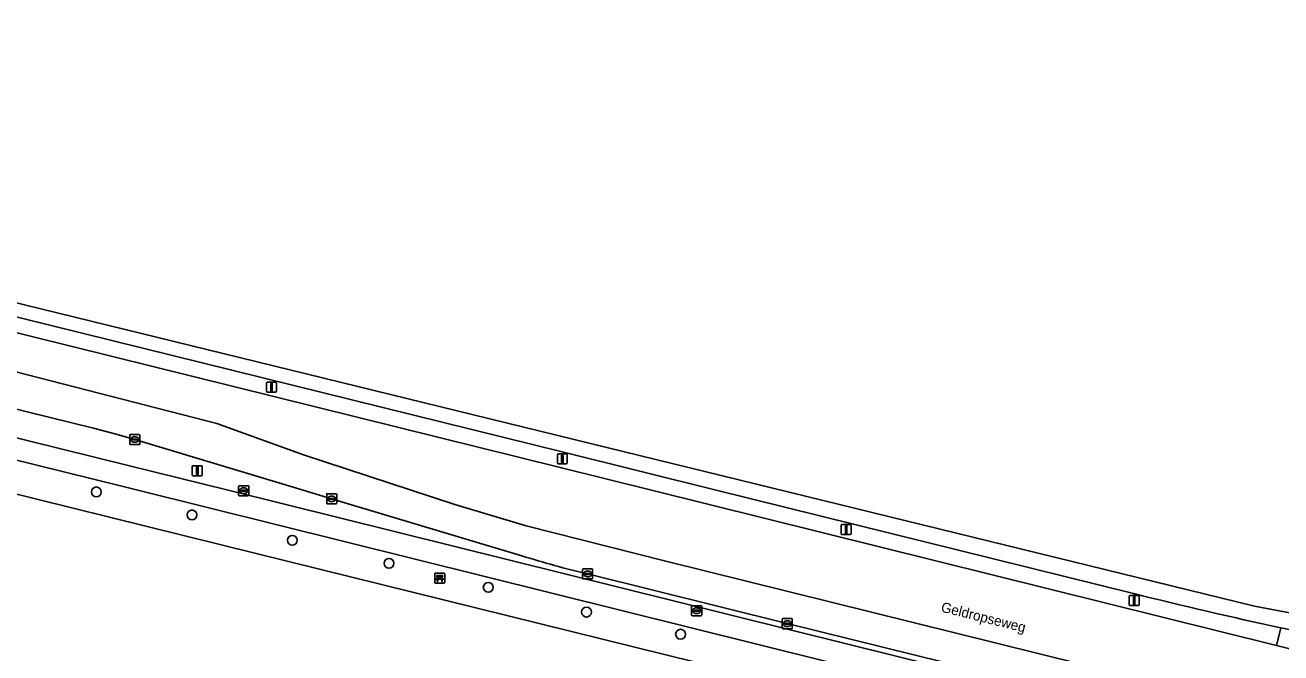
# Model space of a CAD drawing. Extents: x 162073 to 163043, y 381818 to 382561.
# Drawn here: x 162851.8 to 162976.8, y 382483.8 to 382546.3 of the extents above; entities that cross this region are included whole.
import ezdxf

# ---------------------------------------------------------------- set-up
doc = ezdxf.new("R2010")
doc.units = 0
for name, color, linetype in [('IMGEO_Bank', 7, 'Continuous'), ('IMGEO_Berm_groen', 7, 'Continuous'), ('IMGEO_Berm_open', 7, 'Continuous'), ('IMGEO_Boom', 7, 'Continuous'), ('IMGEO_Fietspad_gesloten', 7, 'Continuous'), ('IMGEO_Kolk', 7, 'Continuous'), ('IMGEO_Lichtmast', 7, 'Continuous'), ('IMGEO_Loofbos', 7, 'Continuous'), ('IMGEO_Openbare_ruimte_label', 7, 'Continuous'), ('IMGEO_OVBaan_gesloten', 7, 'Continuous'), ('IMGEO_Rijbaan_lokaal_gesloten', 7, 'Continuous'), ('IMGEO_Rioolput', 7, 'Continuous'), ('IMGEO_Verkeersbordpaal', 7, 'Continuous'), ('IMGEO_Voetpad_open', 7, 'Continuous')]:
    doc.layers.add(name, color=color, linetype=linetype)

msp = doc.modelspace()

# ---------------------------------------------------------------- linework, layer by layer
at = {"layer": 'IMGEO_Bank'}
for p, q in [((162892.55, 382490.81), (162892.55, 382491.65)), ((162892.55, 382491.65), (162892.55, 382490.81)), ((162892.63, 382491.74), (162893.47, 382491.74)), ((162893.47, 382491.74), (162892.63, 382491.74)), ((162893.48, 382490.74), (162892.64, 382490.74)), ((162892.64, 382490.74), (162893.48, 382490.74)), ((162892.86, 382491.24), (162892.86, 382491.35)), ((162893.25, 382491.14), (162892.86, 382491.14)), ((162892.9, 382491.35), (162892.9, 382491.24)), ((162893.19, 382491.36), (162892.91, 382491.36)), ((162892.91, 382491.24), (162893.19, 382491.24)), ((162893.2, 382491.24), (162893.2, 382491.35)), ((162893.24, 382491.35), (162893.24, 382491.24)), ((162893.55, 382491.66), (162893.55, 382490.82)), ((162893.55, 382490.82), (162893.55, 382491.66))]:
    msp.add_line(p, q, dxfattribs=at)
for points in [[(162892.8, 382491.14), (162892.66, 382491.14), (162892.77, 382491.24), (162892.85, 382491.24)], [(162892.85, 382491.36), (162892.77, 382491.36), (162892.77, 382491.52), (162893.33, 382491.52), (162893.33, 382491.36), (162893.25, 382491.36)], [(162892.85, 382491.13), (162892.85, 382490.92), (162892.81, 382490.92), (162892.81, 382491.13)], [(162893.25, 382491.24), (162893.33, 382491.24), (162893.44, 382491.14), (162893.31, 382491.14)], [(162893.3, 382491.13), (162893.3, 382490.92), (162893.26, 382490.92), (162893.26, 382491.13)]]:
    msp.add_lwpolyline(points, dxfattribs=at)
for centre, radius, start, end in [((162892.63, 382491.66), 0.0779, 92.4484, 184.2845), ((162892.63, 382491.66), 0.0779, 92.4484, 184.2845), ((162892.63, 382490.82), 0.0779, 182.4484, 274.2845), ((162892.63, 382490.82), 0.0779, 182.4484, 274.2845), ((162892.8, 382491.13), 0.00671, 2.8957, 87.1043), ((162892.85, 382491.35), 0.00671, 2.8957, 87.1043), ((162892.85, 382491.24), 0.00671, 272.8957, 357.1043), ((162892.86, 382491.13), 0.00671, 92.8957, 177.1043), ((162892.91, 382491.35), 0.00671, 92.8957, 177.1043), ((162892.91, 382491.24), 0.00671, 182.8957, 267.1043), ((162893.19, 382491.35), 0.00671, 2.8957, 87.1043), ((162893.19, 382491.24), 0.00671, 272.8957, 357.1043), ((162893.25, 382491.35), 0.00671, 92.8957, 177.1043), ((162893.25, 382491.24), 0.00671, 182.8957, 267.1043), ((162893.25, 382491.13), 0.00671, 2.8957, 87.1043), ((162893.31, 382491.13), 0.00671, 92.8957, 177.1043), ((162893.47, 382491.66), 0.0779, 2.4484, 94.2845), ((162893.47, 382491.66), 0.0779, 2.4484, 94.2845), ((162893.47, 382490.82), 0.0779, 272.4484, 4.2845), ((162893.47, 382490.82), 0.0779, 272.4484, 4.2845)]:
    msp.add_arc(centre, radius, start, end, dxfattribs=at)
at = {"layer": 'IMGEO_Berm_groen'}
for points in [[(162745.81, 382531.21), (162788.84, 382520.57), (162862.04, 382502.47), (162872, 382500), (162966.9, 382476.42)], [(162862.7, 382505.05), (162860.72, 382505.62), (162858.6, 382506.16), (162840.91, 382510.53), (162820.06, 382515.73), (162797.29, 382521.38), (162789.48, 382523.31), (162775.46, 382526.78)], [(162901.23, 382493.48), (162882.29, 382499.14), (162879.45, 382500), (162862.7, 382505.05)], [(163006.52, 382464.2), (163007.18, 382467), (163005.94, 382467.31), (163000, 382468.79), (162987.27, 382471.96), (162966.4, 382477.12), (162946.54, 382482.04), (162927.63, 382486.71), (162907.76, 382491.66)]]:
    msp.add_lwpolyline(points, dxfattribs=at)
msp.add_lwpolyline([(163010.41, 382480.14), (163005.2, 382480.96), (163000, 382481.83), (162997.76, 382482.21), (162990.4, 382483.51), (162976.76, 382486.3), (162976.34, 382484.53), (163000, 382478.65), (163009.47, 382476.3)], close=True, dxfattribs=at)
msp.add_arc((162931.38, 382589.6), 100.75, 252.5818, 256.4414, dxfattribs=at)
at = {"layer": 'IMGEO_Berm_open'}
for points in [[(162770.55, 382535.54), (162791.19, 382530.44), (162848.27, 382516.32), (162905.04, 382502.27), (162914.14, 382500), (162976.34, 382484.53), (162976.76, 382486.3)], [(162962.08, 382489.71), (162920.57, 382500), (162905.38, 382503.77), (162848.46, 382517.86)]]:
    msp.add_lwpolyline(points, dxfattribs=at)
msp.add_arc((163086.88, 382992.83), 518.37, 256.0687, 257.7353, dxfattribs=at)
at = {"layer": 'IMGEO_Boom'}
for centre in [(162858.87, 382499.83), (162868.4, 382497.54), (162878.39, 382495.01), (162888.01, 382492.72), (162897.88, 382490.33), (162907.66, 382487.86), (162917.02, 382485.66)]:
    msp.add_circle(centre, 0.489, dxfattribs=at)
at = {"layer": 'IMGEO_Fietspad_gesloten'}
for points in [[(162872, 382500), (162862.04, 382502.47), (162788.84, 382520.57), (162745.81, 382531.21)], [(162746.61, 382528.78), (162788.34, 382518.46), (162861.41, 382500.4), (162863.01, 382500), (162966.21, 382474.32)], [(162966.9, 382476.42), (162872, 382500)]]:
    msp.add_lwpolyline(points, dxfattribs=at)
at = {"layer": 'IMGEO_Kolk'}
for p, q in [((162862.21, 382504.62), (162862.21, 382505.47)), ((162862.28, 382505.55), (162863.13, 382505.55)), ((162863.13, 382504.55), (162862.28, 382504.55)), ((162862.46, 382505.04), (162862.46, 382505.05)), ((162862.9, 382505), (162862.5, 382505)), ((162862.51, 382505.09), (162862.9, 382505.09)), ((162862.69, 382505.33), (162862.72, 382505.33)), ((162862.72, 382504.77), (162862.69, 382504.77)), ((162862.95, 382505.05), (162862.95, 382505.04)), ((162863.21, 382505.47), (162863.21, 382504.62)), ((162881.8, 382498.71), (162881.8, 382499.57)), ((162881.87, 382499.64), (162882.72, 382499.64)), ((162882.28, 382499.42), (162882.31, 382499.42)), ((162882.8, 382499.57), (162882.8, 382498.71)), ((162882.72, 382498.64), (162881.87, 382498.64)), ((162882.05, 382499.13), (162882.05, 382499.15)), ((162882.49, 382499.1), (162882.09, 382499.1)), ((162882.1, 382499.18), (162882.5, 382499.18)), ((162882.31, 382498.86), (162882.28, 382498.86)), ((162882.54, 382499.15), (162882.54, 382499.13)), ((162907.27, 382491.23), (162907.27, 382492.09)), ((162907.34, 382492.16), (162908.19, 382492.16)), ((162907.76, 382491.94), (162907.78, 382491.94)), ((162908.27, 382492.09), (162908.27, 382491.23)), ((162908.19, 382491.16), (162907.34, 382491.16)), ((162907.53, 382491.65), (162907.53, 382491.67)), ((162907.57, 382491.7), (162907.97, 382491.7)), ((162907.96, 382491.62), (162907.57, 382491.62)), ((162907.78, 382491.38), (162907.75, 382491.38)), ((162908.01, 382491.67), (162908.01, 382491.65)), ((162927.14, 382486.28), (162927.14, 382487.14)), ((162927.21, 382487.21), (162928.06, 382487.21)), ((162927.63, 382486.99), (162927.65, 382486.99)), ((162928.14, 382487.14), (162928.14, 382486.28)), ((162928.06, 382486.21), (162927.21, 382486.21)), ((162927.4, 382486.7), (162927.4, 382486.72)), ((162927.44, 382486.75), (162927.84, 382486.75)), ((162927.83, 382486.67), (162927.44, 382486.67)), ((162927.65, 382486.43), (162927.62, 382486.43)), ((162927.88, 382486.72), (162927.88, 382486.7))]:
    msp.add_line(p, q, dxfattribs=at)
for points in [[(162862.21, 382504.62), (162862.21, 382505.47)], [(162862.28, 382505.55), (162863.13, 382505.55)], [(162863.13, 382504.55), (162862.28, 382504.55)], [(162863.21, 382505.47), (162863.21, 382504.62)], [(162881.8, 382498.71), (162881.8, 382499.57)], [(162881.87, 382499.64), (162882.72, 382499.64)], [(162882.8, 382499.57), (162882.8, 382498.71)], [(162882.72, 382498.64), (162881.87, 382498.64)], [(162907.27, 382491.23), (162907.27, 382492.09)], [(162907.34, 382492.16), (162908.19, 382492.16)], [(162908.27, 382492.09), (162908.27, 382491.23)], [(162908.19, 382491.16), (162907.34, 382491.16)], [(162927.14, 382486.28), (162927.14, 382487.14)], [(162927.21, 382487.21), (162928.06, 382487.21)], [(162928.14, 382487.14), (162928.14, 382486.28)], [(162928.06, 382486.21), (162927.21, 382486.21)]]:
    msp.add_lwpolyline(points, dxfattribs=at)
for centre, radius, start, end in [((162862.28, 382505.47), 0.0765, 91.552, 178.448), ((162862.28, 382505.47), 0.0765, 91.552, 178.448), ((162862.28, 382504.62), 0.0765, 181.552, 268.448), ((162862.28, 382504.62), 0.0765, 181.552, 268.448), ((162862.5, 382505.05), 0.0403, 85.8775, 175.7526), ((162862.5, 382505.04), 0.0366, 178.938, 274.7102), ((162862.91, 382505.05), 0.0386, 1.7309, 96.639), ((162862.91, 382505.05), 0.043, 264.8664, 352.4533), ((162863.13, 382505.47), 0.0765, 1.552, 88.448), ((162863.13, 382505.47), 0.0765, 1.552, 88.448), ((162863.13, 382504.62), 0.0765, 271.552, 358.448), ((162863.13, 382504.62), 0.0765, 271.552, 358.448), ((162881.87, 382499.57), 0.0765, 91.552, 178.448), ((162881.87, 382499.57), 0.0765, 91.552, 178.448), ((162882.72, 382499.57), 0.0765, 1.552, 88.448), ((162882.72, 382499.57), 0.0765, 1.552, 88.448), ((162881.87, 382498.72), 0.0765, 181.552, 268.448), ((162881.87, 382498.72), 0.0765, 181.552, 268.448), ((162882.1, 382499.14), 0.0403, 85.8775, 175.7526), ((162882.09, 382499.13), 0.0366, 178.938, 274.7102), ((162882.5, 382499.14), 0.043, 264.8664, 352.4533), ((162882.5, 382499.15), 0.0386, 1.7309, 96.639), ((162882.72, 382498.72), 0.0765, 271.552, 358.448), ((162882.72, 382498.72), 0.0765, 271.552, 358.448), ((162907.34, 382492.09), 0.0765, 91.552, 178.448), ((162907.34, 382492.09), 0.0765, 91.552, 178.448), ((162908.19, 382492.09), 0.0765, 1.552, 88.448), ((162908.19, 382492.09), 0.0765, 1.552, 88.448), ((162907.34, 382491.24), 0.0765, 181.552, 268.448), ((162907.34, 382491.24), 0.0765, 181.552, 268.448), ((162907.57, 382491.66), 0.0403, 85.8775, 175.7526), ((162907.56, 382491.65), 0.0366, 178.938, 274.7102), ((162907.97, 382491.66), 0.043, 264.8664, 352.4533), ((162907.97, 382491.67), 0.0386, 1.7309, 96.639), ((162908.19, 382491.24), 0.0765, 271.552, 358.448), ((162908.19, 382491.24), 0.0765, 271.552, 358.448), ((162927.21, 382487.14), 0.0765, 91.552, 178.448), ((162927.21, 382487.14), 0.0765, 91.552, 178.448), ((162928.06, 382487.14), 0.0765, 1.552, 88.448), ((162928.06, 382487.14), 0.0765, 1.552, 88.448), ((162927.21, 382486.29), 0.0765, 181.552, 268.448), ((162927.21, 382486.29), 0.0765, 181.552, 268.448), ((162927.44, 382486.71), 0.0403, 85.8775, 175.7526), ((162927.43, 382486.7), 0.0366, 178.938, 274.7102), ((162927.84, 382486.71), 0.043, 264.8664, 352.4533), ((162927.84, 382486.72), 0.0386, 1.7309, 96.639), ((162928.06, 382486.29), 0.0765, 271.552, 358.448), ((162928.06, 382486.29), 0.0765, 271.552, 358.448)]:
    msp.add_arc(centre, radius, start, end, dxfattribs=at)
for centre, major_axis, ratio, start_param, end_param in [((162862.69, 382505.05), (-0.387, 0.002), 0.722429, 4.712389, 7.853982), ((162862.72, 382505.05), (-0.39, 0.002), 0.717154, 1.570796, 4.712389), ((162882.28, 382499.14), (-0.387, 0.002), 0.722429, 4.712389, 7.853982), ((162882.31, 382499.14), (-0.39, 0.002), 0.717154, 1.570796, 4.712389), ((162907.75, 382491.66), (-0.387, 0.002), 0.722429, 4.712389, 7.853982), ((162907.78, 382491.66), (-0.39, 0.002), 0.717154, 1.570796, 4.712389), ((162927.62, 382486.71), (-0.387, 0.002), 0.722429, 4.712389, 7.853982), ((162927.65, 382486.71), (-0.39, 0.002), 0.717154, 1.570796, 4.712389)]:
    msp.add_ellipse(centre, major_axis=major_axis, ratio=ratio, start_param=start_param, end_param=end_param, dxfattribs=at)
at = {"layer": 'IMGEO_Lichtmast'}
for p, q in [((162875.81, 382509.86), (162875.81, 382510.66)), ((162875.81, 382510.66), (162875.81, 382509.86)), ((162875.91, 382510.76), (162876.7, 382510.76)), ((162876.7, 382510.76), (162875.91, 382510.76)), ((162876.8, 382510.66), (162876.8, 382509.86)), ((162876.8, 382509.86), (162876.8, 382510.66)), ((162876.7, 382509.76), (162875.91, 382509.76)), ((162875.91, 382509.76), (162876.7, 382509.76)), ((162904.76, 382502.72), (162904.76, 382503.52)), ((162904.76, 382503.52), (162904.76, 382502.72)), ((162904.86, 382503.62), (162905.64, 382503.62)), ((162905.64, 382503.62), (162904.86, 382503.62)), ((162905.74, 382503.52), (162905.74, 382502.72)), ((162905.74, 382502.72), (162905.74, 382503.52)), ((162905.64, 382502.62), (162904.86, 382502.62)), ((162904.86, 382502.62), (162905.64, 382502.62)), ((162933.01, 382495.69), (162933.01, 382496.49)), ((162933.01, 382496.49), (162933.01, 382495.69)), ((162933.11, 382496.59), (162933.9, 382496.59)), ((162933.9, 382496.59), (162933.11, 382496.59)), ((162933.9, 382495.59), (162933.11, 382495.59)), ((162933.11, 382495.59), (162933.9, 382495.59)), ((162934, 382496.49), (162934, 382495.69)), ((162934, 382495.69), (162934, 382496.49)), ((162961.67, 382488.61), (162961.67, 382489.41)), ((162961.67, 382489.41), (162961.67, 382488.61)), ((162961.77, 382489.51), (162962.56, 382489.51)), ((162962.56, 382489.51), (162961.77, 382489.51)), ((162962.66, 382489.41), (162962.66, 382488.61)), ((162962.66, 382488.61), (162962.66, 382489.41)), ((162962.56, 382488.51), (162961.77, 382488.51)), ((162961.77, 382488.51), (162962.56, 382488.51))]:
    msp.add_line(p, q, dxfattribs=at)
for points in [[(162876.23, 382510.64), (162876.38, 382510.64), (162876.38, 382509.89), (162876.23, 382509.89), (162876.23, 382510.64)], [(162905.18, 382503.5), (162905.33, 382503.5), (162905.33, 382502.75), (162905.18, 382502.75), (162905.18, 382503.5)], [(162933.43, 382496.46), (162933.58, 382496.46), (162933.58, 382495.71), (162933.43, 382495.71), (162933.43, 382496.46)], [(162962.09, 382489.39), (162962.24, 382489.39), (162962.24, 382488.64), (162962.09, 382488.64), (162962.09, 382489.39)]]:
    msp.add_lwpolyline(points, dxfattribs=at)
for centre, start, end in [((162875.91, 382510.66), 90, 180), ((162875.91, 382510.66), 90, 180), ((162876.7, 382510.66), 0, 90), ((162876.7, 382510.66), 360, 90), ((162875.91, 382509.86), 180, 270), ((162875.91, 382509.86), 180, 270), ((162876.7, 382509.86), 270, 0), ((162876.7, 382509.86), 270, 0), ((162904.86, 382503.52), 90, 180), ((162904.86, 382503.52), 90, 180), ((162905.64, 382503.52), 0, 90), ((162905.64, 382503.52), 360, 90), ((162904.86, 382502.72), 180, 270), ((162904.86, 382502.72), 180, 270), ((162905.64, 382502.72), 270, 0), ((162905.64, 382502.72), 270, 0), ((162933.11, 382496.49), 90, 180), ((162933.11, 382496.49), 90, 180), ((162933.11, 382495.69), 180, 270), ((162933.11, 382495.69), 180, 270), ((162933.9, 382496.49), 0, 90), ((162933.9, 382496.49), 360, 90), ((162933.9, 382495.69), 270, 0), ((162933.9, 382495.69), 270, 0), ((162961.77, 382489.41), 90, 180), ((162961.77, 382489.41), 90, 180), ((162962.56, 382489.41), 0, 90), ((162962.56, 382489.41), 360, 90), ((162961.77, 382488.61), 180, 270), ((162961.77, 382488.61), 180, 270), ((162962.56, 382488.61), 270, 0), ((162962.56, 382488.61), 270, 0)]:
    msp.add_arc(centre, 0.1, start, end, dxfattribs=at)
at = {"layer": 'IMGEO_Loofbos'}
msp.add_lwpolyline([(162967.15, 382470.66), (162955.76, 382473.61), (162946.4, 382475.97), (162921.87, 382482.05), (162874.77, 382493.71), (162849.33, 382500)], dxfattribs=at)
at = {"layer": 'IMGEO_OVBaan_gesloten'}
for points in [[(162907.76, 382491.66), (162927.63, 382486.71), (162946.54, 382482.04), (162966.4, 382477.12), (162987.27, 382471.96), (163000, 382468.79), (163005.94, 382467.31), (163006.63, 382470.32), (162915.42, 382492.96), (162901.64, 382496.45), (162894.57, 382498.56), (162879.51, 382503.52), (162870.87, 382506.65), (162850.85, 382511.79), (162790.55, 382526.58), (162767.04, 382532.46), (162755.49, 382534.69), (162742.24, 382536.42), (162726.21, 382537.28), (162711.38, 382536.96), (162698.2, 382535.67)], [(162775.46, 382526.78), (162789.48, 382523.31), (162797.29, 382521.38), (162820.06, 382515.73), (162840.91, 382510.53), (162858.6, 382506.16), (162860.72, 382505.62), (162862.7, 382505.05), (162879.45, 382500), (162882.29, 382499.14), (162901.23, 382493.48)]]:
    msp.add_lwpolyline(points, dxfattribs=at)
msp.add_arc((162931.38, 382589.6), 100.75, 252.5818, 256.4414, dxfattribs=at)
at = {"layer": 'IMGEO_Rijbaan_lokaal_gesloten'}
for points in [[(163018.57, 382480.06), (162974.14, 382488.45), (162744.17, 382544.82), (162707.13, 382546.31), (162665.05, 382540.04), (162584.29, 382516.99), (162542.13, 382512.02), (162515.84, 382512.98), (162501.14, 382513.51), (162488.72, 382518.44), (162488.22, 382516.6), (162489.53, 382516.05)], [(162751.63, 382541.46), (162755.76, 382540.67), (162759.88, 382539.79), (162771.57, 382536.9), (162791.55, 382531.95), (162848.46, 382517.86), (162905.38, 382503.77), (162920.57, 382500), (162962.08, 382489.71)], [(162976.34, 382484.53), (162914.14, 382500), (162905.04, 382502.27), (162848.27, 382516.32), (162791.19, 382530.44), (162770.55, 382535.54)], [(162850.85, 382511.79), (162870.87, 382506.65), (162879.51, 382503.52), (162894.57, 382498.56), (162901.64, 382496.45), (162915.42, 382492.96), (163006.63, 382470.32), (163005.94, 382467.31), (163007.18, 382467), (163011.46, 382465.92), (163014.76, 382465.12), (163017.08, 382474.31), (163016.96, 382474.34), (163013.81, 382475.23), (163013.67, 382475.26), (163009.47, 382476.3), (163000, 382478.65), (162976.34, 382484.53)]]:
    msp.add_lwpolyline(points, dxfattribs=at)
msp.add_arc((163086.88, 382992.83), 518.37, 256.0687, 257.7353, dxfattribs=at)
at = {"layer": 'IMGEO_Rioolput'}
for p, q in [((162873.04, 382499.52), (162873.04, 382500.38)), ((162873.12, 382500.45), (162873.97, 382500.45)), ((162873.97, 382499.45), (162873.12, 382499.45)), ((162873.3, 382499.94), (162873.3, 382499.96)), ((162873.34, 382499.99), (162873.74, 382499.99)), ((162873.74, 382499.91), (162873.34, 382499.91)), ((162873.53, 382500.23), (162873.55, 382500.23)), ((162873.55, 382499.67), (162873.53, 382499.67)), ((162873.78, 382499.96), (162873.78, 382499.94)), ((162874.04, 382500.38), (162874.04, 382499.52)), ((162918.12, 382487.58), (162918.12, 382488.43)), ((162918.19, 382488.5), (162919.05, 382488.5)), ((162918.61, 382488.28), (162918.63, 382488.28)), ((162919.12, 382488.43), (162919.12, 382487.58)), ((162919.05, 382487.5), (162918.19, 382487.5)), ((162918.38, 382488), (162918.38, 382488.01)), ((162918.42, 382488.05), (162918.82, 382488.05)), ((162918.81, 382487.96), (162918.42, 382487.96)), ((162918.63, 382487.72), (162918.6, 382487.72)), ((162918.86, 382488.01), (162918.86, 382488))]:
    msp.add_line(p, q, dxfattribs=at)
for points in [[(162873.04, 382499.52), (162873.04, 382500.38)], [(162873.12, 382500.45), (162873.97, 382500.45)], [(162873.97, 382499.45), (162873.12, 382499.45)], [(162874.04, 382500.38), (162874.04, 382499.52)], [(162918.12, 382487.58), (162918.12, 382488.43)], [(162918.19, 382488.5), (162919.05, 382488.5)], [(162919.12, 382488.43), (162919.12, 382487.58)], [(162919.05, 382487.5), (162918.19, 382487.5)]]:
    msp.add_lwpolyline(points, dxfattribs=at)
for centre, radius, start, end in [((162873.12, 382500.37), 0.0765, 91.552, 178.448), ((162873.12, 382500.37), 0.0765, 91.552, 178.448), ((162873.12, 382499.52), 0.0765, 181.552, 268.448), ((162873.12, 382499.52), 0.0765, 181.552, 268.448), ((162873.34, 382499.95), 0.0403, 85.8775, 175.7526), ((162873.34, 382499.94), 0.0366, 178.938, 274.7102), ((162873.75, 382499.95), 0.0386, 1.7309, 96.639), ((162873.74, 382499.95), 0.043, 264.8664, 352.4533), ((162873.97, 382500.37), 0.0765, 1.552, 88.448), ((162873.97, 382500.37), 0.0765, 1.552, 88.448), ((162873.97, 382499.52), 0.0765, 271.552, 358.448), ((162873.97, 382499.52), 0.0765, 271.552, 358.448), ((162918.19, 382488.43), 0.0765, 91.552, 178.448), ((162918.19, 382488.43), 0.0765, 91.552, 178.448), ((162919.04, 382488.43), 0.0765, 1.552, 88.448), ((162919.04, 382488.43), 0.0765, 1.552, 88.448), ((162918.19, 382487.58), 0.0765, 181.552, 268.448), ((162918.19, 382487.58), 0.0765, 181.552, 268.448), ((162918.42, 382488.01), 0.0403, 85.8775, 175.7526), ((162918.41, 382488), 0.0366, 178.938, 274.7102), ((162918.82, 382488), 0.043, 264.8664, 352.4533), ((162918.82, 382488.01), 0.0386, 1.7309, 96.639), ((162919.04, 382487.58), 0.0765, 271.552, 358.448), ((162919.04, 382487.58), 0.0765, 271.552, 358.448)]:
    msp.add_arc(centre, radius, start, end, dxfattribs=at)
for centre, major_axis, ratio, start_param, end_param in [((162873.53, 382499.95), (-0.387, 0.002), 0.722429, 4.712389, 7.853982), ((162873.55, 382499.95), (-0.39, 0.002), 0.717154, 1.570796, 4.712389), ((162918.61, 382488), (-0.387, 0.002), 0.722429, 4.712389, 7.853982), ((162918.63, 382488), (-0.39, 0.002), 0.717154, 1.570796, 4.712389)]:
    msp.add_ellipse(centre, major_axis=major_axis, ratio=ratio, start_param=start_param, end_param=end_param, dxfattribs=at)
at = {"layer": 'IMGEO_Verkeersbordpaal'}
for p, q in [((162868.43, 382501.54), (162868.43, 382502.34)), ((162868.43, 382502.34), (162868.43, 382501.54)), ((162868.53, 382502.44), (162869.32, 382502.44)), ((162869.32, 382502.44), (162868.53, 382502.44)), ((162869.42, 382502.34), (162869.42, 382501.54)), ((162869.42, 382501.54), (162869.42, 382502.34)), ((162869.32, 382501.44), (162868.53, 382501.44)), ((162868.53, 382501.44), (162869.32, 382501.44))]:
    msp.add_line(p, q, dxfattribs=at)
msp.add_lwpolyline([(162868.85, 382502.32), (162869, 382502.32), (162869, 382501.57), (162868.85, 382501.57), (162868.85, 382502.32)], dxfattribs=at)
for centre, start, end in [((162868.53, 382502.34), 90, 180), ((162868.53, 382502.34), 90, 180), ((162869.32, 382502.34), 0, 90), ((162869.32, 382502.34), 360, 90), ((162868.53, 382501.54), 180, 270), ((162868.53, 382501.54), 180, 270), ((162869.32, 382501.54), 270, 0), ((162869.32, 382501.54), 270, 0)]:
    msp.add_arc(centre, 0.1, start, end, dxfattribs=at)
at = {"layer": 'IMGEO_Voetpad_open'}
for points in [[(162863.01, 382500), (162861.41, 382500.4), (162788.34, 382518.46), (162746.61, 382528.78)], [(162745.64, 382525.62), (162760.74, 382521.91), (162787.6, 382515.27), (162849.33, 382500), (162874.77, 382493.71), (162921.87, 382482.05), (162946.4, 382475.97), (162955.76, 382473.61), (162967.15, 382470.66)], [(162966.21, 382474.32), (162863.01, 382500)]]:
    msp.add_lwpolyline(points, dxfattribs=at)

# ---------------------------------------------------------------- texts
at = {"layer": 'IMGEO_Openbare_ruimte_label'}
msp.add_text('Geldropseweg', height=1, rotation=345.8804, dxfattribs=at).set_placement((162942.87, 382487.92))

doc.saveas('drawing.dxf')
